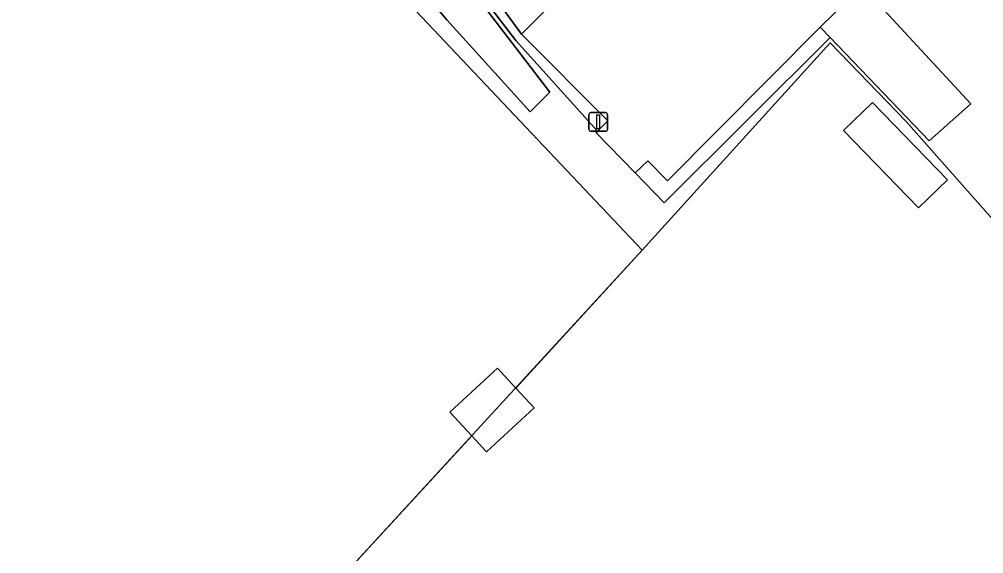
# Model space of a CAD drawing. Extents: x 160203 to 161530, y 379528 to 381797.
# Drawn here: x 160747.2 to 160798.6, y 381468.8 to 381497.2 of the extents above; entities that cross this region are included whole.
import ezdxf

# ---------------------------------------------------------------- set-up
doc = ezdxf.new("R2010")
doc.units = 0
for name, color, linetype in [('IMGEO_Erf', 7, 'Continuous'), ('IMGEO_Grasland_overig', 7, 'Continuous'), ('IMGEO_Groenvoorziening', 7, 'Continuous'), ('IMGEO_Haag', 7, 'Continuous'), ('IMGEO_Hek', 7, 'Continuous'), ('IMGEO_Lichtmast', 7, 'Continuous'), ('IMGEO_Pand', 7, 'Continuous'), ('IMGEO_Parkeervlak_halfverhard', 7, 'Continuous'), ('IMGEO_Voetpad_open', 7, 'Continuous'), ('IMGEO_Waterloop', 7, 'Continuous')]:
    doc.layers.add(name, color=color, linetype=linetype)

msp = doc.modelspace()

# ---------------------------------------------------------------- linework, layer by layer
at = {"layer": 'IMGEO_Erf'}
for points in [[(160811.474, 381472.566), (160806.02, 381478.729), (160794.451, 381491.803), (160790.399, 381495.985), (160780.387, 381484.943), (160773.64, 381477.601), (160774.619, 381476.542), (160772.081, 381474.197), (160771.295, 381475.048), (160762.157, 381465.105), (160752.912, 381452.517), (160784.283, 381438.626), (160809.639, 381470.557)], [(160791.116, 381491.315), (160792.651, 381492.805), (160796.643, 381488.693), (160795.108, 381487.203)]]:
    msp.add_lwpolyline(points, close=True, dxfattribs=at)
at = {"layer": 'IMGEO_Grasland_overig'}
msp.add_lwpolyline([(160771.295, 381475.048), (160770.133, 381476.306), (160772.671, 381478.651), (160773.64, 381477.601), (160780.387, 381484.943), (160766.151, 381500), (160748.707, 381518.45), (160746.432, 381516.56), (160744.798, 381514.962), (160742.205, 381511.73), (160737.375, 381502.282), (160736.521, 381500), (160731.292, 381490.584), (160725.891, 381480.012), (160720.72, 381467.716), (160718.192, 381462.315), (160715.497, 381458.554), (160713.012, 381455.088), (160707.046, 381448.18), (160706.745, 381447.742), (160738.204, 381432.492), (160752.912, 381452.517), (160762.157, 381465.105)], close=True, dxfattribs=at)
at = {"layer": 'IMGEO_Groenvoorziening'}
for points in [[(160768.285, 381535.43), (160766.916, 381537.01), (160765.585, 381533.885), (160765.423, 381533.506), (160766.102, 381532.781), (160766.301, 381532.313), (160764.244, 381530.339), (160761.545, 381528.175), (160756.183, 381524.294), (160754.07, 381522.473), (160751.828, 381521.043), (160748.707, 381518.45), (160766.151, 381500), (160780.387, 381484.943), (160790.399, 381495.985), (160794.451, 381491.803), (160806.02, 381478.729), (160811.474, 381472.566), (160813.749, 381475.058), (160817.52, 381478.04), (160829.705, 381476.805), (160839.451, 381471.923)], [(160773.978, 381529.329), (160755.271, 381515.391), (160755.672, 381514.811), (160757.992, 381516.503), (160773.641, 381496.114), (160778, 381491.284), (160778.553, 381491.84), (160773.946, 381496.455), (160768.431, 381504.038), (160758.759, 381516.713), (160770.727, 381525.717), (160774.574, 381520.639), (160775.076, 381521.03), (160771.25, 381526.13), (160774.849, 381528.832), (160774.467, 381529.394)], [(160792.622, 381498.468), (160797.895, 381492.743), (160795.679, 381490.772), (160790.399, 381496.274), (160781.555, 381487.46), (160780.015, 381489.066), (160777.924, 381491.196), (160778, 381491.284), (160773.641, 381496.114), (160757.992, 381516.503)]]:
    msp.add_lwpolyline(points, dxfattribs=at)
for points in [[(160775.459, 381493.355), (160774.413, 381492.316), (160769.974, 381497.211), (160767.626, 381500), (160763.091, 381505.387), (160756.738, 381515.266), (160757.997, 381516.181), (160770.376, 381500)], [(160782.818, 381509.507), (160783.252, 381509.82), (160782.542, 381511.048), (160782.089, 381510.714), (160780.301, 381513.047), (160768.431, 381504.038), (160773.946, 381496.455), (160777.495, 381500), (160784.446, 381506.942)], [(160780.015, 381489.066), (160781.555, 381487.46), (160790.399, 381496.274), (160789.87, 381496.825), (160781.729, 381488.641), (160780.683, 381489.703)]]:
    msp.add_lwpolyline(points, close=True, dxfattribs=at)
at = {"layer": 'IMGEO_Haag'}
msp.add_lwpolyline([(160773.978, 381529.329), (160755.271, 381515.391), (160755.672, 381514.811), (160757.992, 381516.503), (160773.641, 381496.114), (160778, 381491.284), (160778.553, 381491.84), (160773.946, 381496.455), (160768.431, 381504.038), (160758.759, 381516.713), (160770.727, 381525.717), (160774.574, 381520.639), (160775.076, 381521.03), (160771.25, 381526.13), (160774.849, 381528.832), (160774.467, 381529.394)], dxfattribs=at)
msp.add_lwpolyline([(160780.015, 381489.066), (160781.555, 381487.46), (160790.399, 381496.274), (160789.87, 381496.825), (160781.729, 381488.641), (160780.683, 381489.703)], close=True, dxfattribs=at)
at = {"layer": 'IMGEO_Hek'}
for points in [[(160780.387, 381484.943), (160766.151, 381500), (160748.707, 381518.45)], [(160794.451, 381491.803), (160790.399, 381495.985), (160780.387, 381484.943)], [(160794.451, 381491.803), (160806.02, 381478.729), (160806.164, 381478.403), (160806.229, 381478.256), (160809.639, 381470.557), (160813.749, 381475.058), (160817.52, 381478.04), (160829.705, 381476.805), (160839.451, 381471.923)], [(160780.387, 381484.943), (160762.157, 381465.105)]]:
    msp.add_lwpolyline(points, dxfattribs=at)
at = {"layer": 'IMGEO_Lichtmast'}
for p, q in [((160777.543, 381491.376), (160777.543, 381492.176)), ((160777.543, 381492.176), (160777.543, 381491.376)), ((160777.643, 381492.276), (160778.433, 381492.276)), ((160778.433, 381492.276), (160777.643, 381492.276)), ((160778.533, 381492.176), (160778.533, 381491.376)), ((160778.533, 381491.376), (160778.533, 381492.176)), ((160778.433, 381491.276), (160777.643, 381491.276)), ((160777.643, 381491.276), (160778.433, 381491.276))]:
    msp.add_line(p, q, dxfattribs=at)
msp.add_lwpolyline([(160777.963, 381492.151), (160778.113, 381492.151), (160778.113, 381491.401), (160777.963, 381491.401), (160777.963, 381492.151)], dxfattribs=at)
for centre, start, end in [((160777.643, 381492.176), 90, 180), ((160777.643, 381492.176), 90, 180), ((160778.433, 381492.176), 0, 90), ((160778.433, 381492.176), 360, 90), ((160777.643, 381491.376), 180, 270), ((160777.643, 381491.376), 180, 270), ((160778.433, 381491.376), 270, 0), ((160778.433, 381491.376), 270, 0)]:
    msp.add_arc(centre, 0.1, start, end, dxfattribs=at)
at = {"layer": 'IMGEO_Pand'}
msp.add_lwpolyline([(160773.64, 381477.601), (160772.671, 381478.651), (160770.133, 381476.306), (160771.295, 381475.048), (160772.081, 381474.197), (160774.619, 381476.542)], close=True, dxfattribs=at)
at = {"layer": 'IMGEO_Parkeervlak_halfverhard'}
msp.add_lwpolyline([(160789.87, 381496.825), (160792.088, 381499.018), (160792.204, 381499.153), (160791.312, 381500.069), (160789.091, 381502.293), (160784.446, 381506.942), (160777.495, 381500), (160773.946, 381496.455), (160778.553, 381491.84), (160778, 381491.284), (160777.924, 381491.196), (160780.015, 381489.066), (160780.683, 381489.703), (160781.729, 381488.641)], close=True, dxfattribs=at)
at = {"layer": 'IMGEO_Voetpad_open'}
for points in [[(160790.399, 381496.274), (160795.679, 381490.772), (160797.895, 381492.743), (160792.622, 381498.468), (160792.088, 381499.018), (160789.87, 381496.825)], [(160792.651, 381492.805), (160791.116, 381491.315), (160795.108, 381487.203), (160796.643, 381488.693)]]:
    msp.add_lwpolyline(points, close=True, dxfattribs=at)
at = {"layer": 'IMGEO_Waterloop'}
msp.add_lwpolyline([(160775.459, 381493.355), (160770.376, 381500), (160757.997, 381516.181), (160756.738, 381515.266), (160763.091, 381505.387), (160767.626, 381500), (160769.974, 381497.211), (160774.413, 381492.316)], close=True, dxfattribs=at)

doc.saveas('drawing.dxf')
